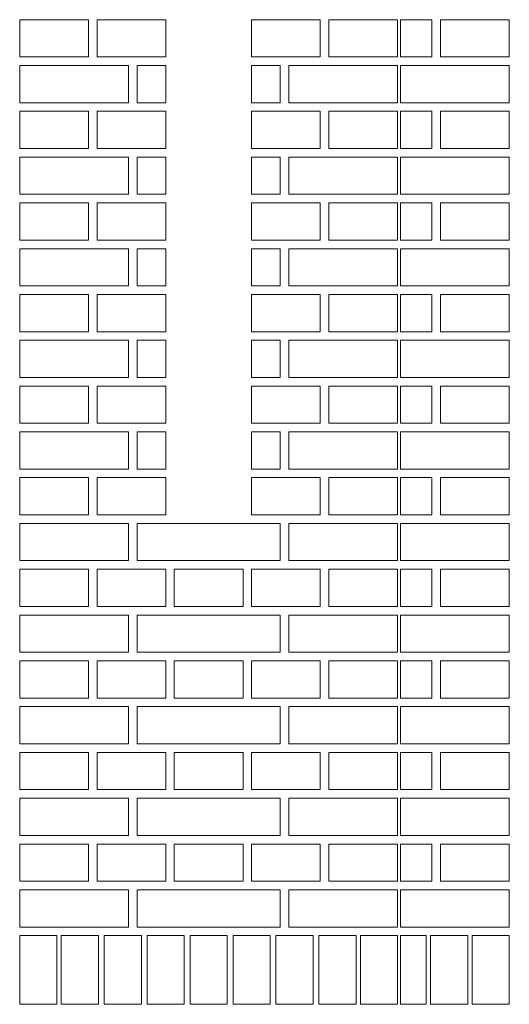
# Model space of a CAD drawing. Header units: millimetres. Extents: x 6567289036 to 6568990308, y 5976640423 to 5977332400.
# Tile 325 of 334: x 6568959087 to 6568959942, y 5976945450 to 5976947170. Entities that reach past the tile are written whole.
import ezdxf

# ---------------------------------------------------------------- set-up
doc = ezdxf.new("R2010")
doc.units = ezdxf.units.MM
doc.layers.add('INWENTARYZACJA', color=7, linetype='Continuous', lineweight=13)

msp = doc.modelspace()

# ---------------------------------------------------------------- linework, layer by layer
at = {"layer": 'INWENTARYZACJA', "color": 5}
for points in [[(6568959207.155791, 5976947104.54248), (6568959207.155791, 5976947169.54248), (6568959087.155791, 5976947169.54248), (6568959087.155791, 5976947104.54248), (6568959207.155791, 5976947104.54248)], [(6568959207.155791, 5976947104.54248), (6568959207.155791, 5976947169.54248), (6568959087.155791, 5976947169.54248), (6568959087.155791, 5976947104.54248), (6568959207.155791, 5976947104.54248)], [(6568959342.155791, 5976947104.54248), (6568959342.155791, 5976947169.54248), (6568959222.155791, 5976947169.54248), (6568959222.155791, 5976947104.54248), (6568959342.155791, 5976947104.54248)], [(6568959342.155791, 5976947104.54248), (6568959342.155791, 5976947169.54248), (6568959222.155791, 5976947169.54248), (6568959222.155791, 5976947104.54248), (6568959342.155791, 5976947104.54248)], [(6568959612.155791, 5976947104.54248), (6568959612.155791, 5976947169.54248), (6568959492.155791, 5976947169.54248), (6568959492.155791, 5976947104.54248), (6568959612.155791, 5976947104.54248)], [(6568959612.155791, 5976947104.54248), (6568959612.155791, 5976947169.54248), (6568959492.155791, 5976947169.54248), (6568959492.155791, 5976947104.54248), (6568959612.155791, 5976947104.54248)], [(6568959747.155791, 5976947104.54248), (6568959747.155791, 5976947169.54248), (6568959627.155791, 5976947169.54248), (6568959627.155791, 5976947104.54248), (6568959747.155791, 5976947104.54248)], [(6568959747.155791, 5976947104.54248), (6568959747.155791, 5976947169.54248), (6568959627.155791, 5976947169.54248), (6568959627.155791, 5976947104.54248), (6568959747.155791, 5976947104.54248)], [(6568959087.155791, 5976947024.54248), (6568959277.155791, 5976947024.54248), (6568959277.155791, 5976947089.54248), (6568959087.155791, 5976947089.54248), (6568959087.155791, 5976947024.54248)], [(6568959087.155791, 5976947024.54248), (6568959277.155791, 5976947024.54248), (6568959277.155791, 5976947089.54248), (6568959087.155791, 5976947089.54248), (6568959087.155791, 5976947024.54248)], [(6568959292.155791, 5976947024.54248), (6568959292.155791, 5976947089.54248), (6568959342.155791, 5976947089.54248), (6568959342.155791, 5976947024.54248), (6568959292.155791, 5976947024.54248)], [(6568959292.155791, 5976947024.54248), (6568959292.155791, 5976947089.54248), (6568959342.155791, 5976947089.54248), (6568959342.155791, 5976947024.54248), (6568959292.155791, 5976947024.54248)], [(6568959542.155791, 5976947024.54248), (6568959542.155791, 5976947089.54248), (6568959492.155791, 5976947089.54248), (6568959492.155791, 5976947024.54248), (6568959542.155791, 5976947024.54248)], [(6568959542.155791, 5976947024.54248), (6568959542.155791, 5976947089.54248), (6568959492.155791, 5976947089.54248), (6568959492.155791, 5976947024.54248), (6568959542.155791, 5976947024.54248)], [(6568959747.155791, 5976947024.54248), (6568959557.155791, 5976947024.54248), (6568959557.155791, 5976947089.54248), (6568959747.155791, 5976947089.54248), (6568959747.155791, 5976947024.54248)], [(6568959747.155791, 5976947024.54248), (6568959557.155791, 5976947024.54248), (6568959557.155791, 5976947089.54248), (6568959747.155791, 5976947089.54248), (6568959747.155791, 5976947024.54248)], [(6568959207.155791, 5976946944.54248), (6568959207.155791, 5976947009.54248), (6568959087.155791, 5976947009.54248), (6568959087.155791, 5976946944.54248), (6568959207.155791, 5976946944.54248)], [(6568959207.155791, 5976946944.54248), (6568959207.155791, 5976947009.54248), (6568959087.155791, 5976947009.54248), (6568959087.155791, 5976946944.54248), (6568959207.155791, 5976946944.54248)], [(6568959342.155791, 5976946944.54248), (6568959342.155791, 5976947009.54248), (6568959222.155791, 5976947009.54248), (6568959222.155791, 5976946944.54248), (6568959342.155791, 5976946944.54248)], [(6568959342.155791, 5976946944.54248), (6568959342.155791, 5976947009.54248), (6568959222.155791, 5976947009.54248), (6568959222.155791, 5976946944.54248), (6568959342.155791, 5976946944.54248)], [(6568959612.155791, 5976946944.54248), (6568959612.155791, 5976947009.54248), (6568959492.155791, 5976947009.54248), (6568959492.155791, 5976946944.54248), (6568959612.155791, 5976946944.54248)], [(6568959612.155791, 5976946944.54248), (6568959612.155791, 5976947009.54248), (6568959492.155791, 5976947009.54248), (6568959492.155791, 5976946944.54248), (6568959612.155791, 5976946944.54248)], [(6568959747.155791, 5976946944.54248), (6568959747.155791, 5976947009.54248), (6568959627.155791, 5976947009.54248), (6568959627.155791, 5976946944.54248), (6568959747.155791, 5976946944.54248)], [(6568959747.155791, 5976946944.54248), (6568959747.155791, 5976947009.54248), (6568959627.155791, 5976947009.54248), (6568959627.155791, 5976946944.54248), (6568959747.155791, 5976946944.54248)], [(6568959087.155791, 5976946864.54248), (6568959277.155791, 5976946864.54248), (6568959277.155791, 5976946929.54248), (6568959087.155791, 5976946929.54248), (6568959087.155791, 5976946864.54248)], [(6568959087.155791, 5976946864.54248), (6568959277.155791, 5976946864.54248), (6568959277.155791, 5976946929.54248), (6568959087.155791, 5976946929.54248), (6568959087.155791, 5976946864.54248)], [(6568959292.155791, 5976946864.54248), (6568959292.155791, 5976946929.54248), (6568959342.155791, 5976946929.54248), (6568959342.155791, 5976946864.54248), (6568959292.155791, 5976946864.54248)], [(6568959292.155791, 5976946864.54248), (6568959292.155791, 5976946929.54248), (6568959342.155791, 5976946929.54248), (6568959342.155791, 5976946864.54248), (6568959292.155791, 5976946864.54248)], [(6568959542.155791, 5976946864.54248), (6568959542.155791, 5976946929.54248), (6568959492.155791, 5976946929.54248), (6568959492.155791, 5976946864.54248), (6568959542.155791, 5976946864.54248)], [(6568959542.155791, 5976946864.54248), (6568959542.155791, 5976946929.54248), (6568959492.155791, 5976946929.54248), (6568959492.155791, 5976946864.54248), (6568959542.155791, 5976946864.54248)], [(6568959747.155791, 5976946864.54248), (6568959557.155791, 5976946864.54248), (6568959557.155791, 5976946929.54248), (6568959747.155791, 5976946929.54248), (6568959747.155791, 5976946864.54248)], [(6568959747.155791, 5976946864.54248), (6568959557.155791, 5976946864.54248), (6568959557.155791, 5976946929.54248), (6568959747.155791, 5976946929.54248), (6568959747.155791, 5976946864.54248)], [(6568959207.155791, 5976946784.54248), (6568959207.155791, 5976946849.54248), (6568959087.155791, 5976946849.54248), (6568959087.155791, 5976946784.54248), (6568959207.155791, 5976946784.54248)], [(6568959207.155791, 5976946784.54248), (6568959207.155791, 5976946849.54248), (6568959087.155791, 5976946849.54248), (6568959087.155791, 5976946784.54248), (6568959207.155791, 5976946784.54248)], [(6568959342.155791, 5976946784.54248), (6568959342.155791, 5976946849.54248), (6568959222.155791, 5976946849.54248), (6568959222.155791, 5976946784.54248), (6568959342.155791, 5976946784.54248)], [(6568959342.155791, 5976946784.54248), (6568959342.155791, 5976946849.54248), (6568959222.155791, 5976946849.54248), (6568959222.155791, 5976946784.54248), (6568959342.155791, 5976946784.54248)], [(6568959612.155791, 5976946784.54248), (6568959612.155791, 5976946849.54248), (6568959492.155791, 5976946849.54248), (6568959492.155791, 5976946784.54248), (6568959612.155791, 5976946784.54248)], [(6568959612.155791, 5976946784.54248), (6568959612.155791, 5976946849.54248), (6568959492.155791, 5976946849.54248), (6568959492.155791, 5976946784.54248), (6568959612.155791, 5976946784.54248)], [(6568959747.155791, 5976946784.54248), (6568959747.155791, 5976946849.54248), (6568959627.155791, 5976946849.54248), (6568959627.155791, 5976946784.54248), (6568959747.155791, 5976946784.54248)], [(6568959747.155791, 5976946784.54248), (6568959747.155791, 5976946849.54248), (6568959627.155791, 5976946849.54248), (6568959627.155791, 5976946784.54248), (6568959747.155791, 5976946784.54248)], [(6568959087.155791, 5976946704.54248), (6568959277.155791, 5976946704.54248), (6568959277.155791, 5976946769.54248), (6568959087.155791, 5976946769.54248), (6568959087.155791, 5976946704.54248)], [(6568959087.155791, 5976946704.54248), (6568959277.155791, 5976946704.54248), (6568959277.155791, 5976946769.54248), (6568959087.155791, 5976946769.54248), (6568959087.155791, 5976946704.54248)], [(6568959292.155791, 5976946704.54248), (6568959292.155791, 5976946769.54248), (6568959342.155791, 5976946769.54248), (6568959342.155791, 5976946704.54248), (6568959292.155791, 5976946704.54248)], [(6568959292.155791, 5976946704.54248), (6568959292.155791, 5976946769.54248), (6568959342.155791, 5976946769.54248), (6568959342.155791, 5976946704.54248), (6568959292.155791, 5976946704.54248)], [(6568959542.155791, 5976946704.54248), (6568959542.155791, 5976946769.54248), (6568959492.155791, 5976946769.54248), (6568959492.155791, 5976946704.54248), (6568959542.155791, 5976946704.54248)], [(6568959542.155791, 5976946704.54248), (6568959542.155791, 5976946769.54248), (6568959492.155791, 5976946769.54248), (6568959492.155791, 5976946704.54248), (6568959542.155791, 5976946704.54248)], [(6568959747.155791, 5976946704.54248), (6568959557.155791, 5976946704.54248), (6568959557.155791, 5976946769.54248), (6568959747.155791, 5976946769.54248), (6568959747.155791, 5976946704.54248)], [(6568959747.155791, 5976946704.54248), (6568959557.155791, 5976946704.54248), (6568959557.155791, 5976946769.54248), (6568959747.155791, 5976946769.54248), (6568959747.155791, 5976946704.54248)], [(6568959207.155791, 5976946624.54248), (6568959207.155791, 5976946689.54248), (6568959087.155791, 5976946689.54248), (6568959087.155791, 5976946624.54248), (6568959207.155791, 5976946624.54248)], [(6568959207.155791, 5976946624.54248), (6568959207.155791, 5976946689.54248), (6568959087.155791, 5976946689.54248), (6568959087.155791, 5976946624.54248), (6568959207.155791, 5976946624.54248)], [(6568959342.155791, 5976946624.54248), (6568959342.155791, 5976946689.54248), (6568959222.155791, 5976946689.54248), (6568959222.155791, 5976946624.54248), (6568959342.155791, 5976946624.54248)], [(6568959342.155791, 5976946624.54248), (6568959342.155791, 5976946689.54248), (6568959222.155791, 5976946689.54248), (6568959222.155791, 5976946624.54248), (6568959342.155791, 5976946624.54248)], [(6568959612.155791, 5976946624.54248), (6568959612.155791, 5976946689.54248), (6568959492.155791, 5976946689.54248), (6568959492.155791, 5976946624.54248), (6568959612.155791, 5976946624.54248)], [(6568959612.155791, 5976946624.54248), (6568959612.155791, 5976946689.54248), (6568959492.155791, 5976946689.54248), (6568959492.155791, 5976946624.54248), (6568959612.155791, 5976946624.54248)], [(6568959747.155791, 5976946624.54248), (6568959747.155791, 5976946689.54248), (6568959627.155791, 5976946689.54248), (6568959627.155791, 5976946624.54248), (6568959747.155791, 5976946624.54248)], [(6568959747.155791, 5976946624.54248), (6568959747.155791, 5976946689.54248), (6568959627.155791, 5976946689.54248), (6568959627.155791, 5976946624.54248), (6568959747.155791, 5976946624.54248)], [(6568959087.155791, 5976946544.54248), (6568959277.155791, 5976946544.54248), (6568959277.155791, 5976946609.54248), (6568959087.155791, 5976946609.54248), (6568959087.155791, 5976946544.54248)], [(6568959087.155791, 5976946544.54248), (6568959277.155791, 5976946544.54248), (6568959277.155791, 5976946609.54248), (6568959087.155791, 5976946609.54248), (6568959087.155791, 5976946544.54248)], [(6568959292.155791, 5976946544.54248), (6568959292.155791, 5976946609.54248), (6568959342.155791, 5976946609.54248), (6568959342.155791, 5976946544.54248), (6568959292.155791, 5976946544.54248)], [(6568959292.155791, 5976946544.54248), (6568959292.155791, 5976946609.54248), (6568959342.155791, 5976946609.54248), (6568959342.155791, 5976946544.54248), (6568959292.155791, 5976946544.54248)], [(6568959542.155791, 5976946544.54248), (6568959542.155791, 5976946609.54248), (6568959492.155791, 5976946609.54248), (6568959492.155791, 5976946544.54248), (6568959542.155791, 5976946544.54248)], [(6568959542.155791, 5976946544.54248), (6568959542.155791, 5976946609.54248), (6568959492.155791, 5976946609.54248), (6568959492.155791, 5976946544.54248), (6568959542.155791, 5976946544.54248)], [(6568959747.155791, 5976946544.54248), (6568959557.155791, 5976946544.54248), (6568959557.155791, 5976946609.54248), (6568959747.155791, 5976946609.54248), (6568959747.155791, 5976946544.54248)], [(6568959747.155791, 5976946544.54248), (6568959557.155791, 5976946544.54248), (6568959557.155791, 5976946609.54248), (6568959747.155791, 5976946609.54248), (6568959747.155791, 5976946544.54248)], [(6568959207.155791, 5976946464.54248), (6568959207.155791, 5976946529.54248), (6568959087.155791, 5976946529.54248), (6568959087.155791, 5976946464.54248), (6568959207.155791, 5976946464.54248)], [(6568959207.155791, 5976946464.54248), (6568959207.155791, 5976946529.54248), (6568959087.155791, 5976946529.54248), (6568959087.155791, 5976946464.54248), (6568959207.155791, 5976946464.54248)], [(6568959342.155791, 5976946464.54248), (6568959342.155791, 5976946529.54248), (6568959222.155791, 5976946529.54248), (6568959222.155791, 5976946464.54248), (6568959342.155791, 5976946464.54248)], [(6568959342.155791, 5976946464.54248), (6568959342.155791, 5976946529.54248), (6568959222.155791, 5976946529.54248), (6568959222.155791, 5976946464.54248), (6568959342.155791, 5976946464.54248)], [(6568959612.155791, 5976946464.54248), (6568959612.155791, 5976946529.54248), (6568959492.155791, 5976946529.54248), (6568959492.155791, 5976946464.54248), (6568959612.155791, 5976946464.54248)], [(6568959612.155791, 5976946464.54248), (6568959612.155791, 5976946529.54248), (6568959492.155791, 5976946529.54248), (6568959492.155791, 5976946464.54248), (6568959612.155791, 5976946464.54248)], [(6568959747.155791, 5976946464.54248), (6568959747.155791, 5976946529.54248), (6568959627.155791, 5976946529.54248), (6568959627.155791, 5976946464.54248), (6568959747.155791, 5976946464.54248)], [(6568959747.155791, 5976946464.54248), (6568959747.155791, 5976946529.54248), (6568959627.155791, 5976946529.54248), (6568959627.155791, 5976946464.54248), (6568959747.155791, 5976946464.54248)], [(6568959087.155791, 5976946384.54248), (6568959277.155791, 5976946384.54248), (6568959277.155791, 5976946449.54248), (6568959087.155791, 5976946449.54248), (6568959087.155791, 5976946384.54248)], [(6568959087.155791, 5976946384.54248), (6568959277.155791, 5976946384.54248), (6568959277.155791, 5976946449.54248), (6568959087.155791, 5976946449.54248), (6568959087.155791, 5976946384.54248)], [(6568959292.155791, 5976946384.54248), (6568959292.155791, 5976946449.54248), (6568959342.155791, 5976946449.54248), (6568959342.155791, 5976946384.54248), (6568959292.155791, 5976946384.54248)], [(6568959292.155791, 5976946384.54248), (6568959292.155791, 5976946449.54248), (6568959342.155791, 5976946449.54248), (6568959342.155791, 5976946384.54248), (6568959292.155791, 5976946384.54248)], [(6568959542.155791, 5976946384.54248), (6568959542.155791, 5976946449.54248), (6568959492.155791, 5976946449.54248), (6568959492.155791, 5976946384.54248), (6568959542.155791, 5976946384.54248)], [(6568959542.155791, 5976946384.54248), (6568959542.155791, 5976946449.54248), (6568959492.155791, 5976946449.54248), (6568959492.155791, 5976946384.54248), (6568959542.155791, 5976946384.54248)], [(6568959747.155791, 5976946384.54248), (6568959557.155791, 5976946384.54248), (6568959557.155791, 5976946449.54248), (6568959747.155791, 5976946449.54248), (6568959747.155791, 5976946384.54248)], [(6568959747.155791, 5976946384.54248), (6568959557.155791, 5976946384.54248), (6568959557.155791, 5976946449.54248), (6568959747.155791, 5976946449.54248), (6568959747.155791, 5976946384.54248)], [(6568959207.155791, 5976946304.54248), (6568959207.155791, 5976946369.54248), (6568959087.155791, 5976946369.54248), (6568959087.155791, 5976946304.54248), (6568959207.155791, 5976946304.54248)], [(6568959207.155791, 5976946304.54248), (6568959207.155791, 5976946369.54248), (6568959087.155791, 5976946369.54248), (6568959087.155791, 5976946304.54248), (6568959207.155791, 5976946304.54248)], [(6568959342.155791, 5976946304.54248), (6568959342.155791, 5976946369.54248), (6568959222.155791, 5976946369.54248), (6568959222.155791, 5976946304.54248), (6568959342.155791, 5976946304.54248)], [(6568959342.155791, 5976946304.54248), (6568959342.155791, 5976946369.54248), (6568959222.155791, 5976946369.54248), (6568959222.155791, 5976946304.54248), (6568959342.155791, 5976946304.54248)], [(6568959612.155791, 5976946304.54248), (6568959612.155791, 5976946369.54248), (6568959492.155791, 5976946369.54248), (6568959492.155791, 5976946304.54248), (6568959612.155791, 5976946304.54248)], [(6568959612.155791, 5976946304.54248), (6568959612.155791, 5976946369.54248), (6568959492.155791, 5976946369.54248), (6568959492.155791, 5976946304.54248), (6568959612.155791, 5976946304.54248)], [(6568959747.155791, 5976946304.54248), (6568959747.155791, 5976946369.54248), (6568959627.155791, 5976946369.54248), (6568959627.155791, 5976946304.54248), (6568959747.155791, 5976946304.54248)], [(6568959747.155791, 5976946304.54248), (6568959747.155791, 5976946369.54248), (6568959627.155791, 5976946369.54248), (6568959627.155791, 5976946304.54248), (6568959747.155791, 5976946304.54248)], [(6568959087.155791, 5976946224.54248), (6568959277.155791, 5976946224.54248), (6568959277.155791, 5976946289.54248), (6568959087.155791, 5976946289.54248), (6568959087.155791, 5976946224.54248)], [(6568959087.155791, 5976946224.54248), (6568959277.155791, 5976946224.54248), (6568959277.155791, 5976946289.54248), (6568959087.155791, 5976946289.54248), (6568959087.155791, 5976946224.54248)], [(6568959542.155791, 5976946224.54248), (6568959292.155791, 5976946224.54248), (6568959292.155791, 5976946289.54248), (6568959542.155791, 5976946289.54248), (6568959542.155791, 5976946224.54248)], [(6568959542.155791, 5976946224.54248), (6568959292.155791, 5976946224.54248), (6568959292.155791, 5976946289.54248), (6568959542.155791, 5976946289.54248), (6568959542.155791, 5976946224.54248)], [(6568959747.155791, 5976946224.54248), (6568959557.155791, 5976946224.54248), (6568959557.155791, 5976946289.54248), (6568959747.155791, 5976946289.54248), (6568959747.155791, 5976946224.54248)], [(6568959747.155791, 5976946224.54248), (6568959557.155791, 5976946224.54248), (6568959557.155791, 5976946289.54248), (6568959747.155791, 5976946289.54248), (6568959747.155791, 5976946224.54248)], [(6568959207.155791, 5976946144.54248), (6568959207.155791, 5976946209.54248), (6568959087.155791, 5976946209.54248), (6568959087.155791, 5976946144.54248), (6568959207.155791, 5976946144.54248)], [(6568959207.155791, 5976946144.54248), (6568959207.155791, 5976946209.54248), (6568959087.155791, 5976946209.54248), (6568959087.155791, 5976946144.54248), (6568959207.155791, 5976946144.54248)], [(6568959342.155791, 5976946144.54248), (6568959342.155791, 5976946209.54248), (6568959222.155791, 5976946209.54248), (6568959222.155791, 5976946144.54248), (6568959342.155791, 5976946144.54248)], [(6568959342.155791, 5976946144.54248), (6568959342.155791, 5976946209.54248), (6568959222.155791, 5976946209.54248), (6568959222.155791, 5976946144.54248), (6568959342.155791, 5976946144.54248)], [(6568959477.155791, 5976946144.54248), (6568959477.155791, 5976946209.54248), (6568959357.155791, 5976946209.54248), (6568959357.155791, 5976946144.54248), (6568959477.155791, 5976946144.54248)], [(6568959477.155791, 5976946144.54248), (6568959477.155791, 5976946209.54248), (6568959357.155791, 5976946209.54248), (6568959357.155791, 5976946144.54248), (6568959477.155791, 5976946144.54248)], [(6568959612.155791, 5976946144.54248), (6568959612.155791, 5976946209.54248), (6568959492.155791, 5976946209.54248), (6568959492.155791, 5976946144.54248), (6568959612.155791, 5976946144.54248)], [(6568959612.155791, 5976946144.54248), (6568959612.155791, 5976946209.54248), (6568959492.155791, 5976946209.54248), (6568959492.155791, 5976946144.54248), (6568959612.155791, 5976946144.54248)], [(6568959747.155791, 5976946144.54248), (6568959747.155791, 5976946209.54248), (6568959627.155791, 5976946209.54248), (6568959627.155791, 5976946144.54248), (6568959747.155791, 5976946144.54248)], [(6568959747.155791, 5976946144.54248), (6568959747.155791, 5976946209.54248), (6568959627.155791, 5976946209.54248), (6568959627.155791, 5976946144.54248), (6568959747.155791, 5976946144.54248)], [(6568959087.155791, 5976946064.54248), (6568959277.155791, 5976946064.54248), (6568959277.155791, 5976946129.54248), (6568959087.155791, 5976946129.54248), (6568959087.155791, 5976946064.54248)], [(6568959087.155791, 5976946064.54248), (6568959277.155791, 5976946064.54248), (6568959277.155791, 5976946129.54248), (6568959087.155791, 5976946129.54248), (6568959087.155791, 5976946064.54248)], [(6568959542.155791, 5976946064.54248), (6568959292.155791, 5976946064.54248), (6568959292.155791, 5976946129.54248), (6568959542.155791, 5976946129.54248), (6568959542.155791, 5976946064.54248)], [(6568959542.155791, 5976946064.54248), (6568959292.155791, 5976946064.54248), (6568959292.155791, 5976946129.54248), (6568959542.155791, 5976946129.54248), (6568959542.155791, 5976946064.54248)], [(6568959747.155791, 5976946064.54248), (6568959557.155791, 5976946064.54248), (6568959557.155791, 5976946129.54248), (6568959747.155791, 5976946129.54248), (6568959747.155791, 5976946064.54248)], [(6568959747.155791, 5976946064.54248), (6568959557.155791, 5976946064.54248), (6568959557.155791, 5976946129.54248), (6568959747.155791, 5976946129.54248), (6568959747.155791, 5976946064.54248)], [(6568959207.155791, 5976945984.54248), (6568959207.155791, 5976946049.54248), (6568959087.155791, 5976946049.54248), (6568959087.155791, 5976945984.54248), (6568959207.155791, 5976945984.54248)], [(6568959207.155791, 5976945984.54248), (6568959207.155791, 5976946049.54248), (6568959087.155791, 5976946049.54248), (6568959087.155791, 5976945984.54248), (6568959207.155791, 5976945984.54248)], [(6568959342.155791, 5976945984.54248), (6568959342.155791, 5976946049.54248), (6568959222.155791, 5976946049.54248), (6568959222.155791, 5976945984.54248), (6568959342.155791, 5976945984.54248)], [(6568959342.155791, 5976945984.54248), (6568959342.155791, 5976946049.54248), (6568959222.155791, 5976946049.54248), (6568959222.155791, 5976945984.54248), (6568959342.155791, 5976945984.54248)], [(6568959477.155791, 5976945984.54248), (6568959477.155791, 5976946049.54248), (6568959357.155791, 5976946049.54248), (6568959357.155791, 5976945984.54248), (6568959477.155791, 5976945984.54248)], [(6568959477.155791, 5976945984.54248), (6568959477.155791, 5976946049.54248), (6568959357.155791, 5976946049.54248), (6568959357.155791, 5976945984.54248), (6568959477.155791, 5976945984.54248)], [(6568959612.155791, 5976945984.54248), (6568959612.155791, 5976946049.54248), (6568959492.155791, 5976946049.54248), (6568959492.155791, 5976945984.54248), (6568959612.155791, 5976945984.54248)], [(6568959612.155791, 5976945984.54248), (6568959612.155791, 5976946049.54248), (6568959492.155791, 5976946049.54248), (6568959492.155791, 5976945984.54248), (6568959612.155791, 5976945984.54248)], [(6568959747.155791, 5976945984.54248), (6568959747.155791, 5976946049.54248), (6568959627.155791, 5976946049.54248), (6568959627.155791, 5976945984.54248), (6568959747.155791, 5976945984.54248)], [(6568959747.155791, 5976945984.54248), (6568959747.155791, 5976946049.54248), (6568959627.155791, 5976946049.54248), (6568959627.155791, 5976945984.54248), (6568959747.155791, 5976945984.54248)], [(6568959087.155791, 5976945904.54248), (6568959277.155791, 5976945904.54248), (6568959277.155791, 5976945969.54248), (6568959087.155791, 5976945969.54248), (6568959087.155791, 5976945904.54248)], [(6568959087.155791, 5976945904.54248), (6568959277.155791, 5976945904.54248), (6568959277.155791, 5976945969.54248), (6568959087.155791, 5976945969.54248), (6568959087.155791, 5976945904.54248)], [(6568959542.155791, 5976945904.54248), (6568959292.155791, 5976945904.54248), (6568959292.155791, 5976945969.54248), (6568959542.155791, 5976945969.54248), (6568959542.155791, 5976945904.54248)], [(6568959542.155791, 5976945904.54248), (6568959292.155791, 5976945904.54248), (6568959292.155791, 5976945969.54248), (6568959542.155791, 5976945969.54248), (6568959542.155791, 5976945904.54248)], [(6568959747.155791, 5976945904.54248), (6568959557.155791, 5976945904.54248), (6568959557.155791, 5976945969.54248), (6568959747.155791, 5976945969.54248), (6568959747.155791, 5976945904.54248)], [(6568959747.155791, 5976945904.54248), (6568959557.155791, 5976945904.54248), (6568959557.155791, 5976945969.54248), (6568959747.155791, 5976945969.54248), (6568959747.155791, 5976945904.54248)], [(6568959207.155791, 5976945824.54248), (6568959207.155791, 5976945889.54248), (6568959087.155791, 5976945889.54248), (6568959087.155791, 5976945824.54248), (6568959207.155791, 5976945824.54248)], [(6568959207.155791, 5976945824.54248), (6568959207.155791, 5976945889.54248), (6568959087.155791, 5976945889.54248), (6568959087.155791, 5976945824.54248), (6568959207.155791, 5976945824.54248)], [(6568959342.155791, 5976945824.54248), (6568959342.155791, 5976945889.54248), (6568959222.155791, 5976945889.54248), (6568959222.155791, 5976945824.54248), (6568959342.155791, 5976945824.54248)], [(6568959342.155791, 5976945824.54248), (6568959342.155791, 5976945889.54248), (6568959222.155791, 5976945889.54248), (6568959222.155791, 5976945824.54248), (6568959342.155791, 5976945824.54248)], [(6568959477.155791, 5976945824.54248), (6568959477.155791, 5976945889.54248), (6568959357.155791, 5976945889.54248), (6568959357.155791, 5976945824.54248), (6568959477.155791, 5976945824.54248)], [(6568959477.155791, 5976945824.54248), (6568959477.155791, 5976945889.54248), (6568959357.155791, 5976945889.54248), (6568959357.155791, 5976945824.54248), (6568959477.155791, 5976945824.54248)], [(6568959612.155791, 5976945824.54248), (6568959612.155791, 5976945889.54248), (6568959492.155791, 5976945889.54248), (6568959492.155791, 5976945824.54248), (6568959612.155791, 5976945824.54248)], [(6568959612.155791, 5976945824.54248), (6568959612.155791, 5976945889.54248), (6568959492.155791, 5976945889.54248), (6568959492.155791, 5976945824.54248), (6568959612.155791, 5976945824.54248)], [(6568959747.155791, 5976945824.54248), (6568959747.155791, 5976945889.54248), (6568959627.155791, 5976945889.54248), (6568959627.155791, 5976945824.54248), (6568959747.155791, 5976945824.54248)], [(6568959747.155791, 5976945824.54248), (6568959747.155791, 5976945889.54248), (6568959627.155791, 5976945889.54248), (6568959627.155791, 5976945824.54248), (6568959747.155791, 5976945824.54248)], [(6568959087.155791, 5976945744.54248), (6568959277.155791, 5976945744.54248), (6568959277.155791, 5976945809.54248), (6568959087.155791, 5976945809.54248), (6568959087.155791, 5976945744.54248)], [(6568959087.155791, 5976945744.54248), (6568959277.155791, 5976945744.54248), (6568959277.155791, 5976945809.54248), (6568959087.155791, 5976945809.54248), (6568959087.155791, 5976945744.54248)], [(6568959542.155791, 5976945744.54248), (6568959292.155791, 5976945744.54248), (6568959292.155791, 5976945809.54248), (6568959542.155791, 5976945809.54248), (6568959542.155791, 5976945744.54248)], [(6568959542.155791, 5976945744.54248), (6568959292.155791, 5976945744.54248), (6568959292.155791, 5976945809.54248), (6568959542.155791, 5976945809.54248), (6568959542.155791, 5976945744.54248)], [(6568959747.155791, 5976945744.54248), (6568959557.155791, 5976945744.54248), (6568959557.155791, 5976945809.54248), (6568959747.155791, 5976945809.54248), (6568959747.155791, 5976945744.54248)], [(6568959747.155791, 5976945744.54248), (6568959557.155791, 5976945744.54248), (6568959557.155791, 5976945809.54248), (6568959747.155791, 5976945809.54248), (6568959747.155791, 5976945744.54248)], [(6568959207.155791, 5976945664.54248), (6568959207.155791, 5976945729.54248), (6568959087.155791, 5976945729.54248), (6568959087.155791, 5976945664.54248), (6568959207.155791, 5976945664.54248)], [(6568959207.155791, 5976945664.54248), (6568959207.155791, 5976945729.54248), (6568959087.155791, 5976945729.54248), (6568959087.155791, 5976945664.54248), (6568959207.155791, 5976945664.54248)], [(6568959342.155791, 5976945664.54248), (6568959342.155791, 5976945729.54248), (6568959222.155791, 5976945729.54248), (6568959222.155791, 5976945664.54248), (6568959342.155791, 5976945664.54248)], [(6568959342.155791, 5976945664.54248), (6568959342.155791, 5976945729.54248), (6568959222.155791, 5976945729.54248), (6568959222.155791, 5976945664.54248), (6568959342.155791, 5976945664.54248)], [(6568959477.155791, 5976945664.54248), (6568959477.155791, 5976945729.54248), (6568959357.155791, 5976945729.54248), (6568959357.155791, 5976945664.54248), (6568959477.155791, 5976945664.54248)], [(6568959477.155791, 5976945664.54248), (6568959477.155791, 5976945729.54248), (6568959357.155791, 5976945729.54248), (6568959357.155791, 5976945664.54248), (6568959477.155791, 5976945664.54248)], [(6568959612.155791, 5976945664.54248), (6568959612.155791, 5976945729.54248), (6568959492.155791, 5976945729.54248), (6568959492.155791, 5976945664.54248), (6568959612.155791, 5976945664.54248)], [(6568959612.155791, 5976945664.54248), (6568959612.155791, 5976945729.54248), (6568959492.155791, 5976945729.54248), (6568959492.155791, 5976945664.54248), (6568959612.155791, 5976945664.54248)], [(6568959747.155791, 5976945664.54248), (6568959747.155791, 5976945729.54248), (6568959627.155791, 5976945729.54248), (6568959627.155791, 5976945664.54248), (6568959747.155791, 5976945664.54248)], [(6568959747.155791, 5976945664.54248), (6568959747.155791, 5976945729.54248), (6568959627.155791, 5976945729.54248), (6568959627.155791, 5976945664.54248), (6568959747.155791, 5976945664.54248)], [(6568959087.155791, 5976945584.54248), (6568959277.155791, 5976945584.54248), (6568959277.155791, 5976945649.54248), (6568959087.155791, 5976945649.54248), (6568959087.155791, 5976945584.54248)], [(6568959087.155791, 5976945584.54248), (6568959277.155791, 5976945584.54248), (6568959277.155791, 5976945649.54248), (6568959087.155791, 5976945649.54248), (6568959087.155791, 5976945584.54248)], [(6568959542.155791, 5976945584.54248), (6568959292.155791, 5976945584.54248), (6568959292.155791, 5976945649.54248), (6568959542.155791, 5976945649.54248), (6568959542.155791, 5976945584.54248)], [(6568959542.155791, 5976945584.54248), (6568959292.155791, 5976945584.54248), (6568959292.155791, 5976945649.54248), (6568959542.155791, 5976945649.54248), (6568959542.155791, 5976945584.54248)], [(6568959747.155791, 5976945584.54248), (6568959557.155791, 5976945584.54248), (6568959557.155791, 5976945649.54248), (6568959747.155791, 5976945649.54248), (6568959747.155791, 5976945584.54248)], [(6568959747.155791, 5976945584.54248), (6568959557.155791, 5976945584.54248), (6568959557.155791, 5976945649.54248), (6568959747.155791, 5976945649.54248), (6568959747.155791, 5976945584.54248)], [(6568959152.155791, 5976945569.54248), (6568959087.155791, 5976945569.54248), (6568959087.155791, 5976945449.54248), (6568959152.155791, 5976945449.54248), (6568959152.155791, 5976945569.54248)], [(6568959152.155791, 5976945569.54248), (6568959087.155791, 5976945569.54248), (6568959087.155791, 5976945449.54248), (6568959152.155791, 5976945449.54248), (6568959152.155791, 5976945569.54248)], [(6568959224.655791, 5976945569.54248), (6568959159.655791, 5976945569.54248), (6568959159.655791, 5976945449.54248), (6568959224.655791, 5976945449.54248), (6568959224.655791, 5976945569.54248)], [(6568959224.655791, 5976945569.54248), (6568959159.655791, 5976945569.54248), (6568959159.655791, 5976945449.54248), (6568959224.655791, 5976945449.54248), (6568959224.655791, 5976945569.54248)], [(6568959299.655791, 5976945569.54248), (6568959234.655791, 5976945569.54248), (6568959234.655791, 5976945449.54248), (6568959299.655791, 5976945449.54248), (6568959299.655791, 5976945569.54248)], [(6568959299.655791, 5976945569.54248), (6568959234.655791, 5976945569.54248), (6568959234.655791, 5976945449.54248), (6568959299.655791, 5976945449.54248), (6568959299.655791, 5976945569.54248)], [(6568959374.655791, 5976945569.54248), (6568959309.655791, 5976945569.54248), (6568959309.655791, 5976945449.54248), (6568959374.655791, 5976945449.54248), (6568959374.655791, 5976945569.54248)], [(6568959374.655791, 5976945569.54248), (6568959309.655791, 5976945569.54248), (6568959309.655791, 5976945449.54248), (6568959374.655791, 5976945449.54248), (6568959374.655791, 5976945569.54248)], [(6568959449.655791, 5976945569.54248), (6568959384.655791, 5976945569.54248), (6568959384.655791, 5976945449.54248), (6568959449.655791, 5976945449.54248), (6568959449.655791, 5976945569.54248)], [(6568959449.655791, 5976945569.54248), (6568959384.655791, 5976945569.54248), (6568959384.655791, 5976945449.54248), (6568959449.655791, 5976945449.54248), (6568959449.655791, 5976945569.54248)], [(6568959524.655791, 5976945569.54248), (6568959459.655791, 5976945569.54248), (6568959459.655791, 5976945449.54248), (6568959524.655791, 5976945449.54248), (6568959524.655791, 5976945569.54248)], [(6568959524.655791, 5976945569.54248), (6568959459.655791, 5976945569.54248), (6568959459.655791, 5976945449.54248), (6568959524.655791, 5976945449.54248), (6568959524.655791, 5976945569.54248)], [(6568959599.655791, 5976945569.54248), (6568959534.655791, 5976945569.54248), (6568959534.655791, 5976945449.54248), (6568959599.655791, 5976945449.54248), (6568959599.655791, 5976945569.54248)], [(6568959599.655791, 5976945569.54248), (6568959534.655791, 5976945569.54248), (6568959534.655791, 5976945449.54248), (6568959599.655791, 5976945449.54248), (6568959599.655791, 5976945569.54248)], [(6568959674.655791, 5976945569.54248), (6568959609.655791, 5976945569.54248), (6568959609.655791, 5976945449.54248), (6568959674.655791, 5976945449.54248), (6568959674.655791, 5976945569.54248)], [(6568959674.655791, 5976945569.54248), (6568959609.655791, 5976945569.54248), (6568959609.655791, 5976945449.54248), (6568959674.655791, 5976945449.54248), (6568959674.655791, 5976945569.54248)], [(6568959747.155791, 5976945569.54248), (6568959682.155791, 5976945569.54248), (6568959682.155791, 5976945449.54248), (6568959747.155791, 5976945449.54248), (6568959747.155791, 5976945569.54248)], [(6568959747.155791, 5976945569.54248), (6568959682.155791, 5976945569.54248), (6568959682.155791, 5976945449.54248), (6568959747.155791, 5976945449.54248), (6568959747.155791, 5976945569.54248)]]:
    msp.add_lwpolyline(points, dxfattribs=at)
at = {"layer": 'INWENTARYZACJA', "color": 5, "lineweight": 5}
for points in [[(6568959807.155791, 5976947104.54248), (6568959807.155791, 5976947169.54248), (6568959752.155791, 5976947169.54248), (6568959752.155791, 5976947104.54248), (6568959807.155791, 5976947104.54248)], [(6568959807.155791, 5976947104.54248), (6568959807.155791, 5976947169.54248), (6568959752.155791, 5976947169.54248), (6568959752.155791, 5976947104.54248), (6568959807.155791, 5976947104.54248)], [(6568959942.155791, 5976947104.54248), (6568959942.155791, 5976947169.54248), (6568959822.155791, 5976947169.54248), (6568959822.155791, 5976947104.54248), (6568959942.155791, 5976947104.54248)], [(6568959942.155791, 5976947104.54248), (6568959942.155791, 5976947169.54248), (6568959822.155791, 5976947169.54248), (6568959822.155791, 5976947104.54248), (6568959942.155791, 5976947104.54248)], [(6568959942.155791, 5976947024.54248), (6568959942.155791, 5976947089.54248), (6568959752.155791, 5976947089.54248), (6568959752.155791, 5976947024.54248), (6568959942.155791, 5976947024.54248)], [(6568959942.155791, 5976947024.54248), (6568959942.155791, 5976947089.54248), (6568959752.155791, 5976947089.54248), (6568959752.155791, 5976947024.54248), (6568959942.155791, 5976947024.54248)], [(6568959807.155791, 5976946944.54248), (6568959807.155791, 5976947009.54248), (6568959752.155791, 5976947009.54248), (6568959752.155791, 5976946944.54248), (6568959807.155791, 5976946944.54248)], [(6568959807.155791, 5976946944.54248), (6568959807.155791, 5976947009.54248), (6568959752.155791, 5976947009.54248), (6568959752.155791, 5976946944.54248), (6568959807.155791, 5976946944.54248)], [(6568959942.155791, 5976946944.54248), (6568959942.155791, 5976947009.54248), (6568959822.155791, 5976947009.54248), (6568959822.155791, 5976946944.54248), (6568959942.155791, 5976946944.54248)], [(6568959942.155791, 5976946944.54248), (6568959942.155791, 5976947009.54248), (6568959822.155791, 5976947009.54248), (6568959822.155791, 5976946944.54248), (6568959942.155791, 5976946944.54248)], [(6568959942.155791, 5976946864.54248), (6568959942.155791, 5976946929.54248), (6568959752.155791, 5976946929.54248), (6568959752.155791, 5976946864.54248), (6568959942.155791, 5976946864.54248)], [(6568959942.155791, 5976946864.54248), (6568959942.155791, 5976946929.54248), (6568959752.155791, 5976946929.54248), (6568959752.155791, 5976946864.54248), (6568959942.155791, 5976946864.54248)], [(6568959807.155791, 5976946784.54248), (6568959807.155791, 5976946849.54248), (6568959752.155791, 5976946849.54248), (6568959752.155791, 5976946784.54248), (6568959807.155791, 5976946784.54248)], [(6568959807.155791, 5976946784.54248), (6568959807.155791, 5976946849.54248), (6568959752.155791, 5976946849.54248), (6568959752.155791, 5976946784.54248), (6568959807.155791, 5976946784.54248)], [(6568959942.155791, 5976946784.54248), (6568959942.155791, 5976946849.54248), (6568959822.155791, 5976946849.54248), (6568959822.155791, 5976946784.54248), (6568959942.155791, 5976946784.54248)], [(6568959942.155791, 5976946784.54248), (6568959942.155791, 5976946849.54248), (6568959822.155791, 5976946849.54248), (6568959822.155791, 5976946784.54248), (6568959942.155791, 5976946784.54248)], [(6568959942.155791, 5976946704.54248), (6568959942.155791, 5976946769.54248), (6568959752.155791, 5976946769.54248), (6568959752.155791, 5976946704.54248), (6568959942.155791, 5976946704.54248)], [(6568959942.155791, 5976946704.54248), (6568959942.155791, 5976946769.54248), (6568959752.155791, 5976946769.54248), (6568959752.155791, 5976946704.54248), (6568959942.155791, 5976946704.54248)], [(6568959807.155791, 5976946624.54248), (6568959807.155791, 5976946689.54248), (6568959752.155791, 5976946689.54248), (6568959752.155791, 5976946624.54248), (6568959807.155791, 5976946624.54248)], [(6568959807.155791, 5976946624.54248), (6568959807.155791, 5976946689.54248), (6568959752.155791, 5976946689.54248), (6568959752.155791, 5976946624.54248), (6568959807.155791, 5976946624.54248)], [(6568959942.155791, 5976946624.54248), (6568959942.155791, 5976946689.54248), (6568959822.155791, 5976946689.54248), (6568959822.155791, 5976946624.54248), (6568959942.155791, 5976946624.54248)], [(6568959942.155791, 5976946624.54248), (6568959942.155791, 5976946689.54248), (6568959822.155791, 5976946689.54248), (6568959822.155791, 5976946624.54248), (6568959942.155791, 5976946624.54248)], [(6568959942.155791, 5976946544.54248), (6568959942.155791, 5976946609.54248), (6568959752.155791, 5976946609.54248), (6568959752.155791, 5976946544.54248), (6568959942.155791, 5976946544.54248)], [(6568959942.155791, 5976946544.54248), (6568959942.155791, 5976946609.54248), (6568959752.155791, 5976946609.54248), (6568959752.155791, 5976946544.54248), (6568959942.155791, 5976946544.54248)], [(6568959807.155791, 5976946464.54248), (6568959807.155791, 5976946529.54248), (6568959752.155791, 5976946529.54248), (6568959752.155791, 5976946464.54248), (6568959807.155791, 5976946464.54248)], [(6568959807.155791, 5976946464.54248), (6568959807.155791, 5976946529.54248), (6568959752.155791, 5976946529.54248), (6568959752.155791, 5976946464.54248), (6568959807.155791, 5976946464.54248)], [(6568959942.155791, 5976946464.54248), (6568959942.155791, 5976946529.54248), (6568959822.155791, 5976946529.54248), (6568959822.155791, 5976946464.54248), (6568959942.155791, 5976946464.54248)], [(6568959942.155791, 5976946464.54248), (6568959942.155791, 5976946529.54248), (6568959822.155791, 5976946529.54248), (6568959822.155791, 5976946464.54248), (6568959942.155791, 5976946464.54248)], [(6568959942.155791, 5976946384.54248), (6568959942.155791, 5976946449.54248), (6568959752.155791, 5976946449.54248), (6568959752.155791, 5976946384.54248), (6568959942.155791, 5976946384.54248)], [(6568959942.155791, 5976946384.54248), (6568959942.155791, 5976946449.54248), (6568959752.155791, 5976946449.54248), (6568959752.155791, 5976946384.54248), (6568959942.155791, 5976946384.54248)], [(6568959807.155791, 5976946304.54248), (6568959807.155791, 5976946369.54248), (6568959752.155791, 5976946369.54248), (6568959752.155791, 5976946304.54248), (6568959807.155791, 5976946304.54248)], [(6568959807.155791, 5976946304.54248), (6568959807.155791, 5976946369.54248), (6568959752.155791, 5976946369.54248), (6568959752.155791, 5976946304.54248), (6568959807.155791, 5976946304.54248)], [(6568959942.155791, 5976946304.54248), (6568959942.155791, 5976946369.54248), (6568959822.155791, 5976946369.54248), (6568959822.155791, 5976946304.54248), (6568959942.155791, 5976946304.54248)], [(6568959942.155791, 5976946304.54248), (6568959942.155791, 5976946369.54248), (6568959822.155791, 5976946369.54248), (6568959822.155791, 5976946304.54248), (6568959942.155791, 5976946304.54248)], [(6568959942.155791, 5976946224.54248), (6568959942.155791, 5976946289.54248), (6568959752.155791, 5976946289.54248), (6568959752.155791, 5976946224.54248), (6568959942.155791, 5976946224.54248)], [(6568959942.155791, 5976946224.54248), (6568959942.155791, 5976946289.54248), (6568959752.155791, 5976946289.54248), (6568959752.155791, 5976946224.54248), (6568959942.155791, 5976946224.54248)], [(6568959807.155791, 5976946144.54248), (6568959807.155791, 5976946209.54248), (6568959752.155791, 5976946209.54248), (6568959752.155791, 5976946144.54248), (6568959807.155791, 5976946144.54248)], [(6568959807.155791, 5976946144.54248), (6568959807.155791, 5976946209.54248), (6568959752.155791, 5976946209.54248), (6568959752.155791, 5976946144.54248), (6568959807.155791, 5976946144.54248)], [(6568959942.155791, 5976946144.54248), (6568959942.155791, 5976946209.54248), (6568959822.155791, 5976946209.54248), (6568959822.155791, 5976946144.54248), (6568959942.155791, 5976946144.54248)], [(6568959942.155791, 5976946144.54248), (6568959942.155791, 5976946209.54248), (6568959822.155791, 5976946209.54248), (6568959822.155791, 5976946144.54248), (6568959942.155791, 5976946144.54248)], [(6568959942.155791, 5976946064.54248), (6568959942.155791, 5976946129.54248), (6568959752.155791, 5976946129.54248), (6568959752.155791, 5976946064.54248), (6568959942.155791, 5976946064.54248)], [(6568959942.155791, 5976946064.54248), (6568959942.155791, 5976946129.54248), (6568959752.155791, 5976946129.54248), (6568959752.155791, 5976946064.54248), (6568959942.155791, 5976946064.54248)], [(6568959807.155791, 5976945984.54248), (6568959807.155791, 5976946049.54248), (6568959752.155791, 5976946049.54248), (6568959752.155791, 5976945984.54248), (6568959807.155791, 5976945984.54248)], [(6568959807.155791, 5976945984.54248), (6568959807.155791, 5976946049.54248), (6568959752.155791, 5976946049.54248), (6568959752.155791, 5976945984.54248), (6568959807.155791, 5976945984.54248)], [(6568959942.155791, 5976945984.54248), (6568959942.155791, 5976946049.54248), (6568959822.155791, 5976946049.54248), (6568959822.155791, 5976945984.54248), (6568959942.155791, 5976945984.54248)], [(6568959942.155791, 5976945984.54248), (6568959942.155791, 5976946049.54248), (6568959822.155791, 5976946049.54248), (6568959822.155791, 5976945984.54248), (6568959942.155791, 5976945984.54248)], [(6568959942.155791, 5976945904.54248), (6568959942.155791, 5976945969.54248), (6568959752.155791, 5976945969.54248), (6568959752.155791, 5976945904.54248), (6568959942.155791, 5976945904.54248)], [(6568959942.155791, 5976945904.54248), (6568959942.155791, 5976945969.54248), (6568959752.155791, 5976945969.54248), (6568959752.155791, 5976945904.54248), (6568959942.155791, 5976945904.54248)], [(6568959807.155791, 5976945824.54248), (6568959807.155791, 5976945889.54248), (6568959752.155791, 5976945889.54248), (6568959752.155791, 5976945824.54248), (6568959807.155791, 5976945824.54248)], [(6568959807.155791, 5976945824.54248), (6568959807.155791, 5976945889.54248), (6568959752.155791, 5976945889.54248), (6568959752.155791, 5976945824.54248), (6568959807.155791, 5976945824.54248)], [(6568959942.155791, 5976945824.54248), (6568959942.155791, 5976945889.54248), (6568959822.155791, 5976945889.54248), (6568959822.155791, 5976945824.54248), (6568959942.155791, 5976945824.54248)], [(6568959942.155791, 5976945824.54248), (6568959942.155791, 5976945889.54248), (6568959822.155791, 5976945889.54248), (6568959822.155791, 5976945824.54248), (6568959942.155791, 5976945824.54248)], [(6568959942.155791, 5976945744.54248), (6568959942.155791, 5976945809.54248), (6568959752.155791, 5976945809.54248), (6568959752.155791, 5976945744.54248), (6568959942.155791, 5976945744.54248)], [(6568959942.155791, 5976945744.54248), (6568959942.155791, 5976945809.54248), (6568959752.155791, 5976945809.54248), (6568959752.155791, 5976945744.54248), (6568959942.155791, 5976945744.54248)], [(6568959807.155791, 5976945664.54248), (6568959807.155791, 5976945729.54248), (6568959752.155791, 5976945729.54248), (6568959752.155791, 5976945664.54248), (6568959807.155791, 5976945664.54248)], [(6568959807.155791, 5976945664.54248), (6568959807.155791, 5976945729.54248), (6568959752.155791, 5976945729.54248), (6568959752.155791, 5976945664.54248), (6568959807.155791, 5976945664.54248)], [(6568959942.155791, 5976945664.54248), (6568959942.155791, 5976945729.54248), (6568959822.155791, 5976945729.54248), (6568959822.155791, 5976945664.54248), (6568959942.155791, 5976945664.54248)], [(6568959942.155791, 5976945664.54248), (6568959942.155791, 5976945729.54248), (6568959822.155791, 5976945729.54248), (6568959822.155791, 5976945664.54248), (6568959942.155791, 5976945664.54248)], [(6568959942.155791, 5976945584.54248), (6568959942.155791, 5976945649.54248), (6568959752.155791, 5976945649.54248), (6568959752.155791, 5976945584.54248), (6568959942.155791, 5976945584.54248)], [(6568959942.155791, 5976945584.54248), (6568959942.155791, 5976945649.54248), (6568959752.155791, 5976945649.54248), (6568959752.155791, 5976945584.54248), (6568959942.155791, 5976945584.54248)], [(6568959797.155791, 5976945569.54248), (6568959752.155791, 5976945569.54248), (6568959752.155791, 5976945449.54248), (6568959797.155791, 5976945449.54248), (6568959797.155791, 5976945569.54248)], [(6568959797.155791, 5976945569.54248), (6568959752.155791, 5976945569.54248), (6568959752.155791, 5976945449.54248), (6568959797.155791, 5976945449.54248), (6568959797.155791, 5976945569.54248)], [(6568959869.655791, 5976945569.54248), (6568959804.655791, 5976945569.54248), (6568959804.655791, 5976945449.54248), (6568959869.655791, 5976945449.54248), (6568959869.655791, 5976945569.54248)], [(6568959869.655791, 5976945569.54248), (6568959804.655791, 5976945569.54248), (6568959804.655791, 5976945449.54248), (6568959869.655791, 5976945449.54248), (6568959869.655791, 5976945569.54248)], [(6568959942.155791, 5976945569.54248), (6568959877.155791, 5976945569.54248), (6568959877.155791, 5976945449.54248), (6568959942.155791, 5976945449.54248), (6568959942.155791, 5976945569.54248)], [(6568959942.155791, 5976945569.54248), (6568959877.155791, 5976945569.54248), (6568959877.155791, 5976945449.54248), (6568959942.155791, 5976945449.54248), (6568959942.155791, 5976945569.54248)]]:
    msp.add_lwpolyline(points, dxfattribs=at)

doc.saveas('drawing.dxf')
